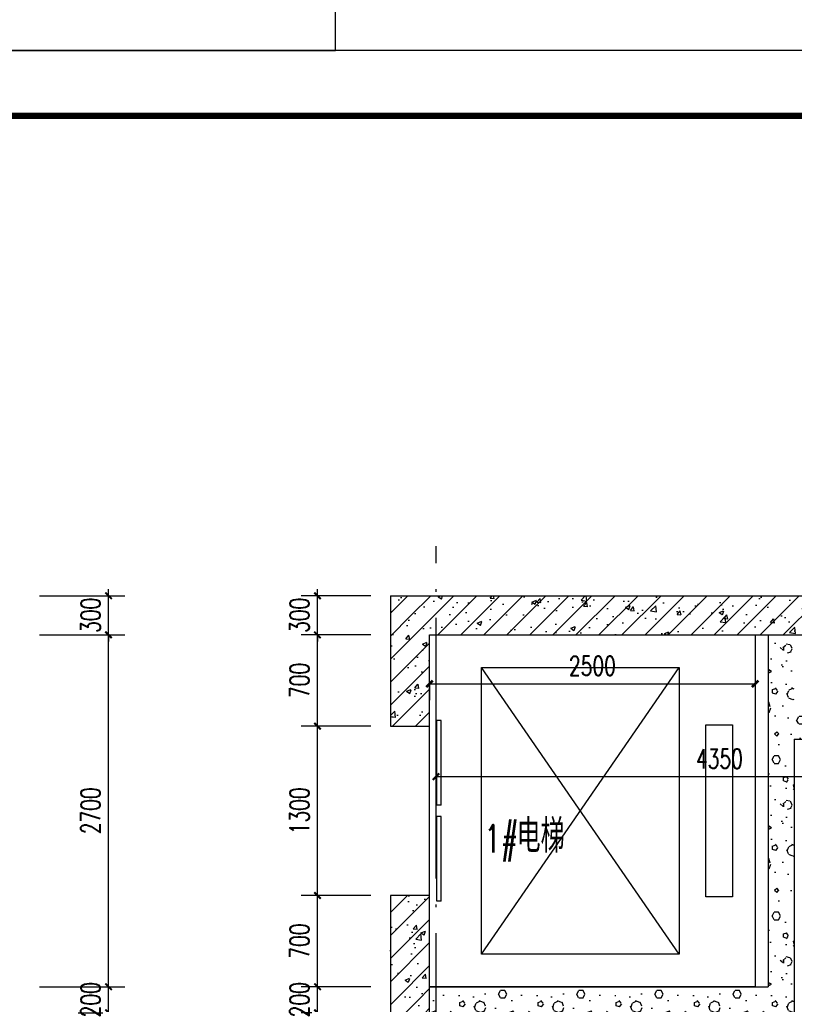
# Model space of a CAD drawing. Extents: x 797781 to 1255204, y 21234 to 1024248.
# Tile 874 of 1056: x 1173436 to 1179382, y 597695 to 605251. Entities that reach past the tile are written whole.
import ezdxf

# ---------------------------------------------------------------- set-up
doc = ezdxf.new("R2010")
doc.units = 0
doc.header["$LTSCALE"] = 1000
doc.header["$MEASUREMENT"] = 0
doc.linetypes.add('230303生产综合楼-平面图_t8$0$DOTE', pattern=[2.42, 2, -0.2, 0.02, -0.2])
for name, color, linetype in [('230303生产综合楼-平面图_t8$0$A-PLAN-EVTR', 2, 'Continuous'), ('230303生产综合楼-平面图_t8$0$AXIS', 3, 'Continuous'), ('230303生产综合楼-平面图_t8$0$DOTE', 1, '230303生产综合楼-平面图_t8$0$DOTE'), ('230303生产综合楼-平面图_t8$0$H-楼板留洞', 6, 'Continuous'), ('230303生产综合楼-平面图_t8$0$PUB_DIM', 3, 'Continuous'), ('230303生产综合楼-平面图_t8$0$PUB_HATCH', 8, 'Continuous'), ('230303生产综合楼-平面图_t8$0$PUB_TEXT', 7, 'Continuous'), ('230303生产综合楼-平面图_t8$0$WALL', 40, 'Continuous'), ('230303生产综合楼-平面图_t8$0$WINDOW', 4, 'Continuous'), ('PUB_DIM', 3, 'Continuous'), ('PUB_TITLE', 4, 'Continuous')]:
    doc.layers.add(name, color=color, linetype=linetype)
doc.styles.add('230303生产综合楼-平面图_t8$0$_TCH_DIM', font='SIMPLEX', dxfattribs={"bigfont": 'GBCBIG'})
doc.styles.add('230303生产综合楼-平面图_T8$0$_TCH_DIM_T3', font='SIMPLEX', dxfattribs={"width": 0.705882, "bigfont": 'GBCBIG'})
doc.styles.add('_TCH_DIM_T3', font='SIMPLEX', dxfattribs={"width": 0.705882, "bigfont": 'GBCBIG'})
doc.dimstyles.new('230303生产综合楼-平面图_T8$0$_TCH_ARCH&&50', dxfattribs={"dimtxt": 148.75, "dimasz": 50, "dimexe": 125, "dimexo": 150, "dimgap": 63.125, "dimtad": 1, "dimdec": 0, "dimzin": 0, "dimdsep": 46, "dimtxsty": '230303生产综合楼-平面图_T8$0$_TCH_DIM_T3', "dimblk": '230303生产综合楼-平面图_t8$0$_ArchTick', "dimcen": 0.09, "dimclrt": 7, "dimazin": 2, "dimtfac": 1, "dimtdec": 0, "dimtix": 1, "dimtmove": 2, "dimatfit": 3, "dimfxl": 1, "dimtolj": 1, "dimtzin": 0, "dimarcsym": 0})
doc.dimstyles.new('_TCH_ARCH&&50', dxfattribs={"dimtxt": 148.75, "dimasz": 50, "dimexe": 125, "dimexo": 150, "dimgap": 63.125, "dimtad": 1, "dimdec": 0, "dimzin": 0, "dimdsep": 46, "dimtxsty": '_TCH_DIM_T3', "dimblk": 'ARCHTICK', "dimcen": 0.09, "dimclrt": 7, "dimazin": 2, "dimtfac": 1, "dimtdec": 0, "dimtix": 1, "dimtmove": 2, "dimatfit": 3, "dimfxl": 1, "dimtolj": 1, "dimtzin": 0, "dimarcsym": 0})
pattern_1 = [(0, (177, -183), (300, 600), [0, -600]), (0, (-174, -264), (300, 600), [0, -600]), (0, (21, -270), (300, 600), [0, -600]), (0, (234, -93), (300, 600), [0, -600]), (0, (-15, -300), (300, 600), [0, -600]), (0, (294, 285), (300, 600), [0, -600]), (0, (111, 237), (300, 600), [0, -600]), (0, (207, 162), (300, 600), [0, -600]), (0, (-282, 150), (300, 600), [0, -600]), (0, (12, 123), (300, 600), [0, -600]), (0, (-102, -30), (300, 600), [0, -600]), (0, (-96, -255), (300, 600), [0, -600]), (0, (129, -279), (300, 600), [0, -600]), (0, (294, -15), (300, 600), [0, -600]), (0, (-267, -108), (300, 600), [0, -600]), (0, (-216, -6), (300, 600), [0, -600]), (0, (18, -48), (300, 600), [0, -600]), (0, (-66, -135), (300, 600), [0, -600]), (0, (-114, 63), (300, 600), [0, -600]), (0, (-39, 288), (300, 600), [0, -600]), (0, (-243, -234), (300, 600), [0, -600]), (0, (87, 165), (300, 600), [0, -600]), (0, (-192, 174), (300, 600), [0, -600]), (0, (-240, 252), (300, 600), [0, -600]), (130.601294, (257.143, 97.143), (-1499.9999834, 1800.0000079), [26.34155, -11037.111]), (18.434949, (214.29, 108.57), (1499.9999945, 599.9999956), [27.10524, -3767.6279]), (90, (214.3, 82.86), (300, 600), [25.71428, -1174.28565]), (161.565051, (240, 74.29), (-1500.0000076, 599.999955), [27.10524, -3767.6279]), (53.130102, (240, 74.29), (300.000001, 600), [28.57143, -2971.4285]), (135, (262.86, -231.43), (-300.000036, 599.99996), [24.24366, -1672.8126]), (45, (228.57, -231.43), (299.999998, 599.999998), [24.24366, -1672.8126]), (135, (245.71, -248.57), (-300.000036, 599.99996), [24.24366, -1672.8126]), (45, (245.71, -248.57), (299.999998, 599.999998), [24.24366, -1672.8126]), (116.56505, (-25.7, 171.43), (-5e-05, 1199.99997), [31.94383, -638.8765]), (180, (-40, 200), (-300, 600), [34.28572, -565.71425]), (63.43495, (-88.57, 171.43), (3e-06, 1200), [31.94383, -638.8765]), (116.56505, (-74.3, 142.86), (-5e-05, 1199.99997), [31.94383, -638.8765]), (0, (-74.3, 142.86), (300, 600), [34.28572, -565.71425]), (63.43495, (-40, 142.86), (3e-06, 1200), [31.94383, -638.8765]), (107.102728, (200, -31.429), (-899.9999656, 3000.00000484), [38.86135, -16282.9025]), (143.972626, (188.57, 5.714), (-5699.9999277, 4199.9999952), [38.86135, -8122.02]), (180, (157.14, 28.6), (-300, 600), [37.14286, -562.8571]), (36.0273733, (88.57, 5.714), (5699.9999579, 4199.9999547), [38.86135, -8122.02]), (71.565051, (77.14, -28.57), (900.0000046, 2999.999995), [36.14032, -3758.5928]), (107.102728, (88.571, -65.714), (-899.9999656, 3000.00000484), [38.86135, -16282.9025]), (143.972626, (120, -88.57), (-5699.9999277, 4199.9999952), [38.86135, -8122.02]), (0, (120, -88.6), (300, 600), [37.14286, -562.8571]), (36.0273733, (157.143, -88.57), (5699.9999579, 4199.9999547), [38.86135, -8122.02]), (71.565051, (188.57, -65.71), (900.0000046, 2999.999995), [36.14032, -3758.5928]), (150.255118, (205.714, 248.57), (-900.000002, 599.9999926), [23.03502, -4814.3196]), (90, (185.7, 237.14), (300, 600), [22.85714, -1177.14275]), (29.744881, (185.714, 237.14), (900.0000005, 599.999997), [23.03502, -4814.3196]), (116.56505, (65.7, -177.14), (-5e-05, 1199.99997), [31.94383, -638.8765]), (168.690067, (51.43, -148.57), (-2700.000002, 599.999985), [29.13725, -6089.6855]), (41.185925, (0, -162.857), (7499.99995456, 6599.9999423), [30.37184, -12725.802]), (90, (0, -191.43), (300, 600), [28.57143, -1171.4285]), (138.814074, (22.857, -211.429), (-7499.9998667, 6600.00004204), [30.37184, -12725.802]), (16.6992442, (22.857, -211.429), (9899.9999255, 2999.9999686), [29.82945, -12498.5375]), (60.945396, (51.43, -202.857), (299.9999992, 599.9999947), [29.41609, -12325.3395]), (109.983106, (-185.714, 74.286), (-1500.00000565, 4199.9999889), [33.442, -14012.1975]), (155.556045, (-197.143, 105.714), (-3900.00001487, 1799.9999626), [34.52299, -14465.1315]), (24.4439547, (-260, 105.714), (3900.00000195, 1799.99999134), [34.52299, -14465.1315]), (70.0168934, (-271.429, 74.286), (1500.0000045, 4199.9999896), [33.442, -14012.1975]), (109.983106, (-260, 42.857), (-1500.00000565, 4199.9999889), [33.442, -14012.1975]), (160.016893, (-228.57, 31.43), (-1500.0000009, 599.9999727), [33.442, -6989.3775]), (19.9831065, (-228.57, 31.43), (1499.9999918, 599.999999), [33.442, -6989.3775]), (70.0168934, (-197.143, 42.857), (1500.0000045, 4199.9999896), [33.442, -14012.1975]), (122.005383, (37.14, 20), (-300.0000403, 599.9999694), [26.95423, -5633.434]), (18.434949, (-2.86, 34.29), (1499.9999945, 599.9999956), [27.10524, -3767.6279]), (90, (-2.86, 8.57), (300, 600), [25.71428, -1174.28565]), (161.565051, (22.86, 0), (-1500.0000076, 599.999955), [27.10524, -3767.6279]), (54.4623222, (22.857, 0), (2099.999997, 2999.9999955), [24.57807, -10298.2115]), (116.56505, (-137.14, -125.7), (-5e-05, 1199.99997), [31.94383, -638.8765]), (180, (-151.4, -97.14), (-300, 600), [31.42857, -568.5714]), (59.0362434, (-200, -125.714), (300.000001, 599.999997), [33.31973, -6963.822]), (120.963756, (-182.857, -154.286), (-300.000041, 599.9999724), [33.31973, -6963.822]), (0, (-182.86, -154.3), (300, 600), [31.42857, -568.5714]), (63.43495, (-151.43, -154.3), (3e-06, 1200), [31.94383, -638.8765])]
pattern_2 = [(45, (0, 0), (-88.388348, 88.388348), []), (50, (0, 0), (358.63009, -31.37607), [37.5, -412.5]), (355, (0, 0), (-69.37567, 376.09607), [30, -330]), (100.4514, (29.9, -2.6), (289.25469, 344.71977), [31.8701, -350.57106]), (46.1842, (0, 100), (533.62052, -82.7595), [56.25, -618.75]), (96.6356, (44.47, 93.1), (467.33135, 487.05894), [47.80514, -525.8565]), (351.1842, (0, 100), (467.33097, 487.0593), [45, -495]), (21, (50, 75), (298.453526, -201.309445), [37.5, -412.5]), (326, (50, 75), (121.65767, 362.57502), [30, -330]), (71.4514, (74.87, 58.22), (420.11131, 161.26525), [31.8701, -350.57106]), (37.5, (0, 0), (6.079928, 166.446927), [0, -326, 0, -335, 0, -331.25]), (7.5, (0, 0), (131.534769, 197.205856), [0, -191, 0, -318.5, 0, -126.25]), (327.5, (-111.5, 0), (266.911218, -11.277436), [0, -125, 0, -390, 0, -517.5]), (317.5, (-161.5, 0), (291.593085, 50.05249), [0, -162.5, 0, -259, 0, -367.5])]

# ---------------------------------------------------------------- blocks, each defined once
blk = doc.blocks.new('_ArchTick')
at = {"color": 0, "linetype": 'ByBlock', "const_width": 0.4}
blk.add_lwpolyline([(-0.5, -0.5), (0.5, 0.5)], dxfattribs=at)
blk = doc.blocks.new('*D2509')
at = {"layer": 'Defpoints', "color": 0, "transparency": 16777216}
for p in [(1176582.2, 600302), (1179082.2, 600302), (1179082.2, 600154.7)]:
    blk.add_point(p, dxfattribs=at)
at = {"layer": 'PUB_DIM', "color": 0, "lineweight": -2, "transparency": 16777216}
for p, q in [((1176582.2, 600154.7), (1179082.2, 600154.7)), ((1176582.2, 600152), (1176582.2, 600029.7)), ((1179082.2, 600152), (1179082.2, 600029.7))]:
    blk.add_line(p, q, dxfattribs=at)
at = {"layer": 'PUB_DIM', "color": 0, "lineweight": -2, "transparency": 16777216, "xscale": 50, "yscale": 50, "zscale": 50, "rotation": 180}
blk.add_blockref('_ArchTick', (1176582.2, 600154.7), dxfattribs=at)
at = {"layer": 'PUB_DIM', "color": 0, "lineweight": -2, "transparency": 16777216, "xscale": 50, "yscale": 50, "zscale": 50}
blk.add_blockref('_ArchTick', (1179082.2, 600154.7), dxfattribs=at)
at = {"layer": 'PUB_DIM', "color": 7, "transparency": 16777216, "insert": (1177832.2, 600292.2), "char_height": 148.75, "attachment_point": 5, "style": '_TCH_DIM_T3'}
blk.add_mtext('\\A1;2500', dxfattribs=at)
blk = doc.blocks.new('230303生产综合楼-平面图_t8$0$_ArchTick')
at = {"color": 0, "linetype": 'ByBlock', "const_width": 0.3}
blk.add_lwpolyline([(-0.5, -0.5), (0.5, 0.5)], dxfattribs=at)
blk = doc.blocks.new('*D3332')
at = {"layer": '230303生产综合楼-平面图_t8$0$PUB_DIM', "color": 0, "lineweight": -2, "transparency": 16777216}
for p, q in [((1176632.2, 599580), (1176632.2, 599317.1)), ((1180982.2, 599580), (1180982.2, 599317.1)), ((1176632.2, 599442.1), (1180982.2, 599442.1))]:
    blk.add_line(p, q, dxfattribs=at)
at = {"layer": 'Defpoints', "color": 0, "transparency": 16777216}
for p in [(1176632.2, 599730), (1180982.2, 599730), (1180982.2, 599442.1)]:
    blk.add_point(p, dxfattribs=at)
at = {"layer": '230303生产综合楼-平面图_t8$0$PUB_DIM', "color": 0, "lineweight": -2, "transparency": 16777216, "xscale": 50, "yscale": 50, "zscale": 50, "rotation": 180}
blk.add_blockref('230303生产综合楼-平面图_t8$0$_ArchTick', (1176632.2, 599442.1), dxfattribs=at)
at = {"layer": '230303生产综合楼-平面图_t8$0$PUB_DIM', "color": 0, "lineweight": -2, "transparency": 16777216, "xscale": 50, "yscale": 50, "zscale": 50}
blk.add_blockref('230303生产综合楼-平面图_t8$0$_ArchTick', (1180982.2, 599442.1), dxfattribs=at)
at = {"layer": '230303生产综合楼-平面图_t8$0$PUB_DIM', "color": 7, "transparency": 16777216, "insert": (1178807.2, 599579.6), "char_height": 148.75, "attachment_point": 5, "style": '230303生产综合楼-平面图_T8$0$_TCH_DIM_T3'}
blk.add_mtext('\\A1;4350', dxfattribs=at)
blk = doc.blocks.new('*D3666')
at = {"layer": '230303生产综合楼-平面图_t8$0$PUB_DIM', "color": 0, "lineweight": -2, "transparency": 16777216}
for p, q in [((1175721.9, 597830), (1175721.9, 597880)), ((1176132.2, 597830), (1175596.9, 597830)), ((1175721.9, 597630), (1175721.9, 597830)), ((1176132.2, 597630), (1175596.9, 597630)), ((1175721.9, 597630), (1175721.9, 597580))]:
    blk.add_line(p, q, dxfattribs=at)
at = {"layer": 'Defpoints', "color": 0, "transparency": 16777216}
for p in [(1175721.9, 597830), (1176282.2, 597830), (1176282.2, 597630)]:
    blk.add_point(p, dxfattribs=at)
at = {"layer": '230303生产综合楼-平面图_t8$0$PUB_DIM', "color": 0, "lineweight": -2, "transparency": 16777216, "xscale": 50, "yscale": 50, "zscale": 50}
for p, rotation in [((1175721.9, 597830), 270), ((1175721.9, 597630), 90)]:
    blk.add_blockref('230303生产综合楼-平面图_t8$0$_ArchTick', p, dxfattribs=dict(at, rotation=rotation))
at = {"layer": '230303生产综合楼-平面图_t8$0$PUB_DIM', "color": 7, "transparency": 16777216, "insert": (1175584.4, 597730), "char_height": 148.75, "attachment_point": 5, "rotation": 90, "style": '230303生产综合楼-平面图_T8$0$_TCH_DIM_T3'}
blk.add_mtext('\\A1;200', dxfattribs=at)
blk = doc.blocks.new('*D3667')
at = {"layer": '230303生产综合楼-平面图_t8$0$PUB_DIM', "color": 0, "lineweight": -2, "transparency": 16777216}
for p, q in [((1176132.2, 598530), (1175596.9, 598530)), ((1175721.9, 597830), (1175721.9, 598530)), ((1176132.2, 597830), (1175596.9, 597830))]:
    blk.add_line(p, q, dxfattribs=at)
at = {"layer": 'Defpoints', "color": 0, "transparency": 16777216}
for p in [(1175721.9, 598530), (1176282.2, 598530), (1176282.2, 597830)]:
    blk.add_point(p, dxfattribs=at)
at = {"layer": '230303生产综合楼-平面图_t8$0$PUB_DIM', "color": 0, "lineweight": -2, "transparency": 16777216, "xscale": 50, "yscale": 50, "zscale": 50}
for p, rotation in [((1175721.9, 598530), 90), ((1175721.9, 597830), 270)]:
    blk.add_blockref('230303生产综合楼-平面图_t8$0$_ArchTick', p, dxfattribs=dict(at, rotation=rotation))
at = {"layer": '230303生产综合楼-平面图_t8$0$PUB_DIM', "color": 7, "transparency": 16777216, "insert": (1175584.4, 598180), "char_height": 148.75, "attachment_point": 5, "rotation": 90, "style": '230303生产综合楼-平面图_T8$0$_TCH_DIM_T3'}
blk.add_mtext('\\A1;700', dxfattribs=at)
blk = doc.blocks.new('*D3668')
at = {"layer": '230303生产综合楼-平面图_t8$0$PUB_DIM', "color": 0, "lineweight": -2, "transparency": 16777216}
for p, q in [((1176132.2, 599830), (1175596.9, 599830)), ((1175721.9, 598530), (1175721.9, 599830)), ((1176132.2, 598530), (1175596.9, 598530))]:
    blk.add_line(p, q, dxfattribs=at)
at = {"layer": 'Defpoints', "color": 0, "transparency": 16777216}
for p in [(1175721.9, 599830), (1176282.2, 599830), (1176282.2, 598530)]:
    blk.add_point(p, dxfattribs=at)
at = {"layer": '230303生产综合楼-平面图_t8$0$PUB_DIM', "color": 0, "lineweight": -2, "transparency": 16777216, "xscale": 50, "yscale": 50, "zscale": 50}
for p, rotation in [((1175721.9, 599830), 90), ((1175721.9, 598530), 270)]:
    blk.add_blockref('230303生产综合楼-平面图_t8$0$_ArchTick', p, dxfattribs=dict(at, rotation=rotation))
at = {"layer": '230303生产综合楼-平面图_t8$0$PUB_DIM', "color": 7, "transparency": 16777216, "insert": (1175584.4, 599180), "char_height": 148.75, "attachment_point": 5, "rotation": 90, "style": '230303生产综合楼-平面图_T8$0$_TCH_DIM_T3'}
blk.add_mtext('\\A1;1300', dxfattribs=at)
blk = doc.blocks.new('*D3669')
at = {"layer": '230303生产综合楼-平面图_t8$0$PUB_DIM', "color": 0, "lineweight": -2, "transparency": 16777216}
for p, q in [((1176132.2, 600530), (1175596.9, 600530)), ((1175721.9, 599830), (1175721.9, 600530)), ((1176132.2, 599830), (1175596.9, 599830))]:
    blk.add_line(p, q, dxfattribs=at)
at = {"layer": 'Defpoints', "color": 0, "transparency": 16777216}
for p in [(1175721.9, 600530), (1176282.2, 600530), (1176282.2, 599830)]:
    blk.add_point(p, dxfattribs=at)
at = {"layer": '230303生产综合楼-平面图_t8$0$PUB_DIM', "color": 0, "lineweight": -2, "transparency": 16777216, "xscale": 50, "yscale": 50, "zscale": 50}
for p, rotation in [((1175721.9, 600530), 90), ((1175721.9, 599830), 270)]:
    blk.add_blockref('230303生产综合楼-平面图_t8$0$_ArchTick', p, dxfattribs=dict(at, rotation=rotation))
at = {"layer": '230303生产综合楼-平面图_t8$0$PUB_DIM', "color": 7, "transparency": 16777216, "insert": (1175584.4, 600180), "char_height": 148.75, "attachment_point": 5, "rotation": 90, "style": '230303生产综合楼-平面图_T8$0$_TCH_DIM_T3'}
blk.add_mtext('\\A1;700', dxfattribs=at)
blk = doc.blocks.new('*D3670')
at = {"layer": '230303生产综合楼-平面图_t8$0$PUB_DIM', "color": 0, "lineweight": -2, "transparency": 16777216}
for p, q in [((1176132.2, 600830), (1175596.9, 600830)), ((1175721.9, 600830), (1175721.9, 600880)), ((1175721.9, 600530), (1175721.9, 600830)), ((1176132.2, 600530), (1175596.9, 600530)), ((1175721.9, 600530), (1175721.9, 600480))]:
    blk.add_line(p, q, dxfattribs=at)
at = {"layer": 'Defpoints', "color": 0, "transparency": 16777216}
for p in [(1175721.9, 600830), (1176282.2, 600830), (1176282.2, 600530)]:
    blk.add_point(p, dxfattribs=at)
at = {"layer": '230303生产综合楼-平面图_t8$0$PUB_DIM', "color": 0, "lineweight": -2, "transparency": 16777216, "xscale": 50, "yscale": 50, "zscale": 50}
for p, rotation in [((1175721.9, 600830), 270), ((1175721.9, 600530), 90)]:
    blk.add_blockref('230303生产综合楼-平面图_t8$0$_ArchTick', p, dxfattribs=dict(at, rotation=rotation))
at = {"layer": '230303生产综合楼-平面图_t8$0$PUB_DIM', "color": 7, "transparency": 16777216, "insert": (1175584.4, 600680), "char_height": 148.75, "attachment_point": 5, "rotation": 90, "style": '230303生产综合楼-平面图_T8$0$_TCH_DIM_T3'}
blk.add_mtext('\\A1;300', dxfattribs=at)
blk = doc.blocks.new('230303生产综合楼-平面图_t8$0$$DORLIB2D$00000127')
at = {"color": 0}
for points in [[(-0.5333, 0.7949), (-0.5333, 0.6904)], [(-0.0333, 0.7949), (-0.5333, 0.7949)], [(-0.0333, 0.7949), (-0.0333, 0.6904)], [(0.5333, 0.7949), (0.0333, 0.7949)], [(0.0333, 0.7949), (0.0333, 0.6904)], [(0.5333, 0.7949), (0.5333, 0.6904)], [(-0.0333, 0.6904), (-0.5333, 0.6904)], [(0.5333, 0.6904), (0.0333, 0.6904)], [(0.5, 0.5), (-0.5, 0.5)]]:
    blk.add_lwpolyline(points, dxfattribs=at)
blk = doc.blocks.new('*D3734')
at = {"layer": '230303生产综合楼-平面图_t8$0$AXIS', "color": 0, "lineweight": -2, "transparency": 16777216}
for p, q in [((1173589.4, 600830), (1174243.2, 600830)), ((1174118.2, 600830), (1174118.2, 600880)), ((1174118.2, 600530), (1174118.2, 600830)), ((1173589.4, 600530), (1174243.2, 600530)), ((1174118.2, 600530), (1174118.2, 600480))]:
    blk.add_line(p, q, dxfattribs=at)
at = {"layer": 'Defpoints', "color": 0, "transparency": 16777216}
for p in [(1173439.4, 600830), (1174118.2, 600830), (1173439.4, 600530)]:
    blk.add_point(p, dxfattribs=at)
at = {"layer": '230303生产综合楼-平面图_t8$0$AXIS', "color": 0, "lineweight": -2, "transparency": 16777216, "xscale": 50, "yscale": 50, "zscale": 50}
for p, rotation in [((1174118.2, 600830), 270), ((1174118.2, 600530), 90)]:
    blk.add_blockref('230303生产综合楼-平面图_t8$0$_ArchTick', p, dxfattribs=dict(at, rotation=rotation))
at = {"layer": '230303生产综合楼-平面图_t8$0$AXIS', "color": 7, "transparency": 16777216, "insert": (1173980.7, 600680), "char_height": 148.75, "attachment_point": 5, "rotation": 90, "style": '230303生产综合楼-平面图_T8$0$_TCH_DIM_T3'}
blk.add_mtext('\\A1;300', dxfattribs=at)
blk = doc.blocks.new('*D3735')
at = {"layer": '230303生产综合楼-平面图_t8$0$AXIS', "color": 0, "lineweight": -2, "transparency": 16777216}
for p, q in [((1173589.4, 600530), (1174243.2, 600530)), ((1174118.2, 597830), (1174118.2, 600530)), ((1173589.4, 597830), (1174243.2, 597830))]:
    blk.add_line(p, q, dxfattribs=at)
at = {"layer": 'Defpoints', "color": 0, "transparency": 16777216}
for p in [(1173439.4, 600530), (1174118.2, 600530), (1173439.4, 597830)]:
    blk.add_point(p, dxfattribs=at)
at = {"layer": '230303生产综合楼-平面图_t8$0$AXIS', "color": 0, "lineweight": -2, "transparency": 16777216, "xscale": 50, "yscale": 50, "zscale": 50}
for p, rotation in [((1174118.2, 600530), 90), ((1174118.2, 597830), 270)]:
    blk.add_blockref('230303生产综合楼-平面图_t8$0$_ArchTick', p, dxfattribs=dict(at, rotation=rotation))
at = {"layer": '230303生产综合楼-平面图_t8$0$AXIS', "color": 7, "transparency": 16777216, "insert": (1173980.7, 599180), "char_height": 148.75, "attachment_point": 5, "rotation": 90, "style": '230303生产综合楼-平面图_T8$0$_TCH_DIM_T3'}
blk.add_mtext('\\A1;2700', dxfattribs=at)
blk = doc.blocks.new('*D3736')
at = {"layer": '230303生产综合楼-平面图_t8$0$AXIS', "color": 0, "lineweight": -2, "transparency": 16777216}
for p, q in [((1174118.2, 597830), (1174118.2, 597880)), ((1173589.4, 597830), (1174243.2, 597830)), ((1174118.2, 597630), (1174118.2, 597830)), ((1173589.4, 597630), (1174243.2, 597630)), ((1174118.2, 597630), (1174118.2, 597580))]:
    blk.add_line(p, q, dxfattribs=at)
at = {"layer": 'Defpoints', "color": 0, "transparency": 16777216}
for p in [(1173439.4, 597830), (1174118.2, 597830), (1173439.4, 597630)]:
    blk.add_point(p, dxfattribs=at)
at = {"layer": '230303生产综合楼-平面图_t8$0$AXIS', "color": 0, "lineweight": -2, "transparency": 16777216, "xscale": 50, "yscale": 50, "zscale": 50}
for p, rotation in [((1174118.2, 597830), 270), ((1174118.2, 597630), 90)]:
    blk.add_blockref('230303生产综合楼-平面图_t8$0$_ArchTick', p, dxfattribs=dict(at, rotation=rotation))
at = {"layer": '230303生产综合楼-平面图_t8$0$AXIS', "color": 7, "transparency": 16777216, "insert": (1173980.7, 597730), "char_height": 148.75, "attachment_point": 5, "rotation": 90, "style": '230303生产综合楼-平面图_T8$0$_TCH_DIM_T3'}
blk.add_mtext('\\A1;200', dxfattribs=at)

msp = doc.modelspace()

# ---------------------------------------------------------------- hatches: boundary and pattern name
at = {"layer": '230303生产综合楼-平面图_t8$0$PUB_HATCH'}
h = msp.add_hatch(dxfattribs=at)
h.set_pattern_fill('钢筋混凝土', color=256, scale=50, style=0)
h.set_pattern_definition(pattern_2)
h.paths.add_polyline_path([(1176282.2, 600830), (1176582.2, 600530), (1179282.2, 600530), (1179282.2, 600830)])
h = msp.add_hatch(dxfattribs=at)
h.set_pattern_fill('钢筋混凝土', color=256, scale=50, style=0)
h.set_pattern_definition(pattern_2)
h.paths.add_polyline_path([(1176282.2, 600830), (1176282.2, 599830), (1176582.2, 599830), (1176582.2, 600530)])
h = msp.add_hatch(dxfattribs=at)
h.set_pattern_fill('钢筋混凝土', color=256, scale=50, style=0)
h.set_pattern_definition(pattern_2)
h.paths.add_polyline_path([(1179282.2, 600830), (1179282.2, 600530), (1182682.2, 600530), (1182682.2, 600830)])
h = msp.add_hatch(dxfattribs=at)
h.set_pattern_fill('加气混凝土', color=256, scale=50, style=0)
h.set_pattern_definition(pattern_1)
h.paths.add_polyline_path([(1179382.2, 600530), (1179182.2, 600530), (1179182.2, 599830), (1179315.5, 599830), (1179382.2, 599930)])
h = msp.add_hatch(dxfattribs=at)
h.set_pattern_fill('加气混凝土', color=256, scale=50, style=0)
h.set_pattern_definition(pattern_1)
h.paths.add_polyline_path([(1179315.5, 599830), (1179382.2, 599730), (1182582.2, 599730), (1182648.8, 599830), (1182582.2, 599930), (1179382.2, 599930)])
h = msp.add_hatch(dxfattribs=at)
h.set_pattern_fill('加气混凝土', color=256, scale=50, style=0)
h.set_pattern_definition(pattern_1)
h.paths.add_polyline_path([(1179315.5, 599830), (1179182.2, 599830), (1179182.2, 597830), (1179248.8, 597730), (1179382.2, 597730), (1179382.2, 599730)])
h = msp.add_hatch(dxfattribs=at)
h.set_pattern_fill('钢筋混凝土', color=256, scale=50, style=0)
h.set_pattern_definition(pattern_2)
h.paths.add_polyline_path([(1176582.2, 597730), (1176582.2, 598530), (1176282.2, 598530), (1176282.2, 597730)])
h = msp.add_hatch(dxfattribs=at)
h.set_pattern_fill('加气混凝土', color=256, scale=50, style=0)
h.set_pattern_definition(pattern_1)
h.paths.add_polyline_path([(1176582.2, 597830), (1176582.2, 597630), (1179182.2, 597630), (1179248.8, 597730), (1179182.2, 597830)])
h = msp.add_hatch(dxfattribs=at)
h.set_pattern_fill('钢筋混凝土', color=256, scale=50, style=0)
h.set_pattern_definition(pattern_2)
h.paths.add_polyline_path([(1176282.2, 597730), (1176282.2, 596930), (1176582.2, 596930), (1176582.2, 597730)])
h = msp.add_hatch(dxfattribs=at)
h.set_pattern_fill('加气混凝土', color=256, scale=50, style=0)
h.set_pattern_definition(pattern_1)
h.paths.add_polyline_path([(1179248.8, 597730), (1179182.2, 597630), (1179182.2, 594930), (1179248.8, 594830), (1179382.2, 594830), (1179382.2, 597730)])

# ---------------------------------------------------------------- linework, layer by layer
at = {"layer": '230303生产综合楼-平面图_t8$0$A-PLAN-EVTR'}
for p, q in [((1176982.2, 598080), (1178497.2, 600280)), ((1178497.2, 598080), (1176982.2, 600280)), ((1176982.2, 600280), (1178497.2, 600280)), ((1176982.2, 598080), (1176982.2, 600280)), ((1178497.2, 600280), (1178497.2, 598080)), ((1178702.2, 599840), (1178907.2, 599840)), ((1178702.2, 598520), (1178702.2, 599840)), ((1178907.2, 599840), (1178907.2, 598520)), ((1178907.2, 598520), (1178702.2, 598520)), ((1178497.2, 598080), (1176982.2, 598080))]:
    msp.add_line(p, q, dxfattribs=at)
at = {"layer": '230303生产综合楼-平面图_t8$0$DOTE'}
msp.add_line((1176632.2, 591400.2), (1176632.2, 601209.8), dxfattribs=at)
at = {"layer": '230303生产综合楼-平面图_t8$0$H-楼板留洞'}
msp.add_lwpolyline([(1176582.2, 600530), (1179082.2, 600530), (1179082.2, 597830), (1176582.2, 597830)], close=True, dxfattribs=at)
at = {"layer": '230303生产综合楼-平面图_t8$0$WALL'}
for p, q in [((1176282.2, 600830), (1179282.2, 600830)), ((1176282.2, 600830), (1176282.2, 599830)), ((1179282.2, 600830), (1182682.2, 600830)), ((1176582.2, 600530), (1179282.2, 600530)), ((1176582.2, 599830), (1176582.2, 600530)), ((1179182.2, 600530), (1179182.2, 599830)), ((1179282.2, 600530), (1182682.2, 600530)), ((1176282.2, 599830), (1176582.2, 599830)), ((1179182.2, 599830), (1179182.2, 597830)), ((1179382.2, 599730), (1179382.2, 597730)), ((1179382.2, 599730), (1182582.2, 599730)), ((1176582.2, 598530), (1176282.2, 598530)), ((1176282.2, 598530), (1176282.2, 597730)), ((1176582.2, 597730), (1176582.2, 598530)), ((1176582.2, 597830), (1179182.2, 597830)), ((1176282.2, 597730), (1176282.2, 596930)), ((1176582.2, 596930), (1176582.2, 597730)), ((1179382.2, 597730), (1179382.2, 594830))]:
    msp.add_line(p, q, dxfattribs=at)
at = {"layer": 'PUB_TITLE'}
for points in [[(1146159.4, 605013.1), (1175859.4, 605013.1), (1175859.4, 647063.1), (1146159.4, 647063.1)], [(1146159.4, 575313.1), (1198709.4, 575313.1), (1198709.4, 605013.1), (1146159.4, 605013.1)]]:
    msp.add_lwpolyline(points, close=True, dxfattribs=at)
at = {"layer": 'PUB_TITLE', "const_width": 50}
msp.add_lwpolyline([(1146904.2, 575813.1), (1197704.2, 575813.1), (1197704.2, 604513.1), (1146904.2, 604513.1)], close=True, dxfattribs=at)

# ---------------------------------------------------------------- block references
at = {"layer": '230303生产综合楼-平面图_t8$0$WINDOW', "xscale": 1300, "yscale": 300, "zscale": 300, "rotation": 270}
msp.add_blockref('230303生产综合楼-平面图_t8$0$$DORLIB2D$00000127', (1176432.2, 599180), dxfattribs=at)

# ---------------------------------------------------------------- texts
at = {"layer": '230303生产综合楼-平面图_t8$0$PUB_TEXT', "style": '230303生产综合楼-平面图_t8$0$_TCH_DIM'}
msp.add_text('电梯', height=255.32, dxfattribs=at).set_placement((1177250.7, 598859.5))
at = {"layer": '230303生产综合楼-平面图_t8$0$PUB_TEXT', "style": '230303生产综合楼-平面图_t8$0$_TCH_DIM', "width": 0.705882}
msp.add_text('1#', height=212.5, dxfattribs=at).set_placement((1177000.7, 598859.5))

# ---------------------------------------------------------------- dimensions: what is measured, and where the dimension line sits
at = {"layer": '230303生产综合楼-平面图_t8$0$AXIS'}
for p1, p2, picture, middle in [((1173439.4, 600530), (1173439.4, 600830), '*D3734', (1173980.7, 600680)), ((1173439.4, 597830), (1173439.4, 600530), '*D3735', (1173980.7, 599180)), ((1173439.4, 597630), (1173439.4, 597830), '*D3736', (1173980.7, 597730))]:
    dim = msp.add_aligned_dim(p1=p1, p2=p2, distance=-678.9, dimstyle='230303生产综合楼-平面图_T8$0$_TCH_ARCH&&50', dxfattribs=at)
    dim.commit()
    dim.dimension.update_dxf_attribs({"geometry": picture, "text_midpoint": middle})
at = {"layer": '230303生产综合楼-平面图_t8$0$PUB_DIM'}
for p1, p2, distance, picture, middle in [((1176282.2, 600530), (1176282.2, 600830), 560.2, '*D3670', (1175584.4, 600680)), ((1176282.2, 599830), (1176282.2, 600530), 560.2, '*D3669', (1175584.4, 600180)), ((1176282.2, 598530), (1176282.2, 599830), 560.2, '*D3668', (1175584.4, 599180)), ((1176632.2, 599730), (1180982.2, 599730), -287.8, '*D3332', (1178807.2, 599579.6)), ((1176282.2, 597830), (1176282.2, 598530), 560.2, '*D3667', (1175584.4, 598180)), ((1176282.2, 597630), (1176282.2, 597830), 560.2, '*D3666', (1175584.4, 597730))]:
    dim = msp.add_aligned_dim(p1=p1, p2=p2, distance=distance, dimstyle='230303生产综合楼-平面图_T8$0$_TCH_ARCH&&50', dxfattribs=at)
    dim.commit()
    dim.dimension.update_dxf_attribs({"geometry": picture, "text_midpoint": middle})
at = {"layer": 'PUB_DIM'}
dim = msp.add_aligned_dim(p1=(1176582.2, 600302), p2=(1179082.2, 600302), distance=-147.3, dimstyle='_TCH_ARCH&&50', dxfattribs=at)
dim.commit()
dim.dimension.update_dxf_attribs({"geometry": '*D2509', "text_midpoint": (1177832.2, 600292.2)})

doc.saveas('drawing.dxf')
